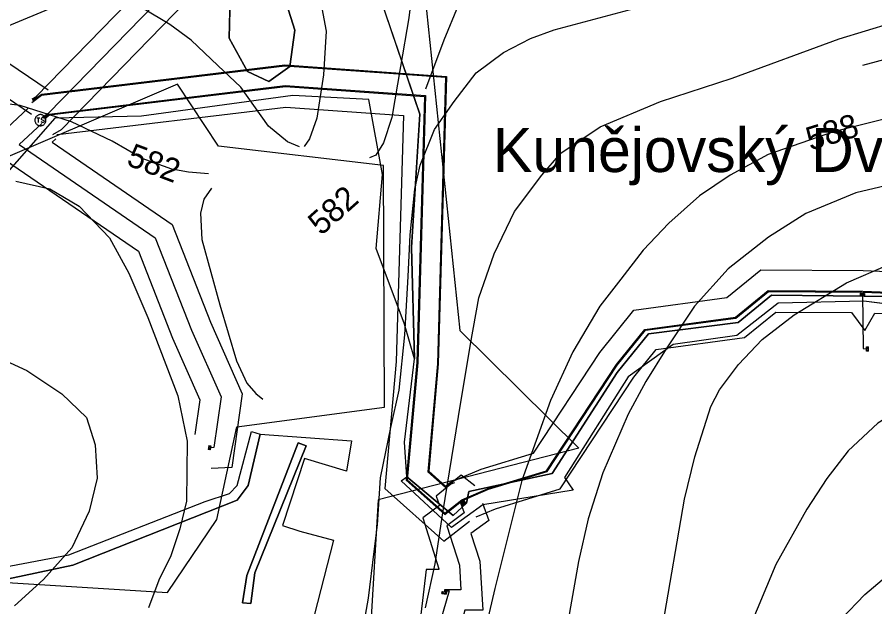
# Model space of a CAD drawing. Extents: x -709418 to -703832, y -1161719 to -1157826.
# Drawn here: x -706007.3 to -705715.8, y -1159436.9 to -1159236.4 of the extents above; entities that cross this region are included whole.
import ezdxf

# ---------------------------------------------------------------- set-up
doc = ezdxf.new("R2010")
doc.units = 0
for name, color, linetype in [('102_obvod PÚ', 7, 'Continuous'), ('105_místní názvy', 7, 'Continuous'), ('120_vrstevnice hlavní', 7, 'Continuous'), ('121_vrstevnice hlavní_popis', 7, 'Continuous'), ('122_vrstevnice základní', 7, 'Continuous'), ('124_vrstevnice doplňková', 7, 'Continuous'), ('206_TTP_KN', 7, 'Continuous'), ('207_lesní pozemek_KN', 7, 'Continuous'), ('208_vodní plocha_KN', 7, 'Continuous'), ('210_ostatní plocha_KN', 7, 'Continuous'), ('514 odvodnění - LPIS', 7, 'Continuous'), ('705_el VN nadzemní_E.ON', 7, 'Continuous'), ('708_el NN nadzemní a podzemní_ E.ON', 7, 'Continuous'), ('735_OP sítí TI', 7, 'Continuous')]:
    doc.layers.add(name, color=color, linetype=linetype)

# ---------------------------------------------------------------- blocks, each defined once
blk = doc.blocks.new('Elektro - Implicitní$0$NN6301')
for points in [[(0, -0.7), (-0.7, 0)], [(-0.7, -0.7), (-0.7, 0), (0.7, 0), (0.7, -0.7)], [(-0.7, -0.7), (0.7, -0.7)], [(0, -0.7), (0.7, 0)]]:
    blk.add_lwpolyline(points)
blk = doc.blocks.new('Elektro - Implicitní$0$NN6201')
for points in [[(0.75, 0), (-0.75, 0)], [(-0.75, 0), (-0.75, -0.75)], [(0.75, -0.75), (0.75, 0)], [(-0.75, -0.75), (0.75, -0.75)], [(0.37, -0.18), (-0.38, -0.18)], [(-0.38, -0.18), (-0.38, -0.56)], [(-0.38, -0.56), (0.37, -0.56)], [(0.32, -0.23), (-0.33, -0.23)], [(-0.33, -0.23), (-0.33, -0.51)], [(-0.33, -0.51), (0.32, -0.51)], [(0.27, -0.27), (-0.28, -0.27)], [(-0.28, -0.27), (-0.28, -0.46)], [(-0.28, -0.46), (0.27, -0.46)], [(0.23, -0.32), (-0.23, -0.32)], [(-0.23, -0.32), (-0.23, -0.42)], [(-0.23, -0.42), (0.23, -0.42)], [(-0.19, -0.37), (0.19, -0.37)], [(0.23, -0.42), (0.23, -0.32)], [(0.27, -0.46), (0.27, -0.27)], [(0.32, -0.51), (0.32, -0.23)], [(0.37, -0.56), (0.37, -0.18)]]:
    blk.add_lwpolyline(points)
blk = doc.blocks.new('Elektro - Implicitní$0$VN6101')
for points in [[(1.88, 0), (1.87, 0.2), (1.84, 0.39), (1.79, 0.58), (1.72, 0.77), (1.63, 0.94), (1.52, 1.11), (1.4, 1.26), (1.26, 1.4), (1.1, 1.53), (0.94, 1.63), (0.76, 1.72), (0.58, 1.8), (0.39, 1.85), (0.19, 1.88), (-0.01, 1.89), (-0.21, 1.88), (-0.4, 1.85), (-0.59, 1.8), (-0.78, 1.72), (-0.95, 1.63), (-1.12, 1.53), (-1.27, 1.4), (-1.41, 1.26), (-1.54, 1.11), (-1.64, 0.94), (-1.73, 0.77), (-1.8, 0.58), (-1.86, 0.39), (-1.89, 0.2), (-1.9, 0), (-1.89, -0.2), (-1.86, -0.39), (-1.8, -0.58), (-1.73, -0.77), (-1.64, -0.95), (-1.54, -1.11), (-1.41, -1.27), (-1.27, -1.41), (-1.12, -1.53), (-0.95, -1.64), (-0.78, -1.73), (-0.59, -1.8), (-0.4, -1.85), (-0.21, -1.88), (-0.01, -1.89), (0.19, -1.88), (0.39, -1.85), (0.58, -1.8), (0.76, -1.73), (0.94, -1.64), (1.1, -1.53), (1.26, -1.41), (1.4, -1.27), (1.52, -1.11), (1.63, -0.95), (1.72, -0.77), (1.79, -0.58), (1.84, -0.39), (1.87, -0.2), (1.88, 0)], [(-1.27, 0.78), (-0.26, 0.78)], [(-0.76, 0.78), (-0.76, -0.79)], [(1.19, 0.66), (0.94, 0.78), (0.62, 0.78), (0.37, 0.66), (0.24, 0.47), (0.24, 0.4), (0.37, 0.22), (1.12, -0.16), (1.25, -0.32), (1.25, -0.48), (1.12, -0.67), (0.87, -0.79), (0.62, -0.79), (0.49, -0.73), (0.24, -0.6)]]:
    blk.add_lwpolyline(points)

msp = doc.modelspace()

# ---------------------------------------------------------------- linework, layer by layer
at = {"layer": '102_obvod PÚ'}
for points in [[(-705697, -1159335.87), (-705719.47, -1159333.02), (-705748.66, -1159333.66), (-705762.68, -1159344.63), (-705784.3, -1159347.7), (-705799.57, -1159358.76), (-705821.27, -1159392.94), (-705818.34, -1159397.3), (-705848.97, -1159402.2), (-705859.61, -1159409.98), (-705876.73, -1159394.09), (-705874.81, -1159392.77), (-705875.66, -1159380.93), (-705872.26, -1159352.55), (-705875.66, -1159340.81), (-705885.23, -1159315.13), (-705883.08, -1159289.91), (-705887.72, -1159264.42), (-705913.62, -1159263.09), (-705965.07, -1159270.08), (-705994.54, -1159270.79), (-706026.1, -1159306.74)], [(-706011.83, -1159423.45), (-705989.7, -1159419.24), (-705943.39, -1159401.12), (-705935.11, -1159398.41), (-705932.54, -1159395.62), (-705927.67, -1159377.34), (-705924.68, -1159378.16), (-705893.67, -1159380.44), (-705895.35, -1159390.75), (-705909.62, -1159386.47), (-705917.13, -1159409.29), (-705911.21, -1159411.15), (-705899.79, -1159414.29), (-705907.41, -1159443.81)]]:
    msp.add_lwpolyline(points, dxfattribs=at)
at = {"layer": '120_vrstevnice hlavní'}
for points in [[(-705911.32, -1159280.49), (-705915.39, -1159278.85), (-705921.87, -1159273.51), (-705931.22, -1159260.27), (-705939.07, -1159252.87), (-705948.1, -1159244.26), (-705955.44, -1159238.91), (-705964.66, -1159233.39), (-705976.47, -1159226.8), (-705991.17, -1159221.76), (-706007.43, -1159218.77), (-706023.18, -1159216.97), (-706044.71, -1159212.98), (-706057.2, -1159208.98), (-706067.96, -1159202.41), (-706076.99, -1159194.86), (-706089.95, -1159181.95), (-706106.32, -1159167.99), (-706122.53, -1159156.1), (-706176.41, -1159124.39)], [(-705920.89, -1159130.94), (-705927.42, -1159134.16), (-705932.58, -1159138.07), (-705936.88, -1159143.02), (-705941.19, -1159148.99), (-705943.64, -1159159.6), (-705944.88, -1159166.27), (-705942.35, -1159175.54), (-705938.96, -1159181.2), (-705931.66, -1159190.07), (-705923.38, -1159197.5), (-705912.38, -1159210.82), (-705904.76, -1159227.81), (-705902.26, -1159241.18), (-705903.19, -1159256.08), (-705905.49, -1159270.8), (-705907.92, -1159277.81), (-705909.71, -1159280.39)], [(-705712.13, -1159293.77), (-705722.22, -1159296.11), (-705739.17, -1159303.21), (-705751.85, -1159311.17), (-705765.57, -1159321.96), (-705777.07, -1159334.72), (-705786.71, -1159349.19), (-705793.6, -1159360.35)], [(-705793.6, -1159360.35), (-705799.63, -1159371.43), (-705808.17, -1159391.34), (-705813.2, -1159407.03), (-705816.52, -1159421.54), (-705822.4, -1159454.99), (-705826.94, -1159475.29), (-705833.82, -1159493.97), (-705839.51, -1159505.05), (-705847.94, -1159517.13), (-705864.3, -1159540.23), (-705876.84, -1159554.18), (-705884.91, -1159561.82), (-705891.76, -1159565.72), (-705897.92, -1159567.91), (-705905.94, -1159567.36), (-705914.98, -1159564.58), (-705926.57, -1159558.89), (-705943.93, -1159550.62), (-705957.74, -1159545.94), (-705976.17, -1159542.78), (-705993.49, -1159540.84), (-706003.21, -1159538.91), (-706012.77, -1159536.13)]]:
    msp.add_lwpolyline(points, dxfattribs=at)
at = {"layer": '122_vrstevnice základní'}
for points in [[(-705942.27, -1159289.65), (-705949.06, -1159289.18), (-705954.71, -1159288.12), (-705964.81, -1159284.43), (-705975.03, -1159278.6), (-705988.86, -1159272.03), (-706006.3, -1159266.47), (-706021.69, -1159264.7), (-706042.23, -1159263.92), (-706057.28, -1159259.73), (-706069.56, -1159250.6), (-706078.89, -1159239.97), (-706091.82, -1159223.13), (-706108.76, -1159202.04), (-706126.31, -1159185.34), (-706138.07, -1159175.19), (-706151.03, -1159165.36), (-706162.8, -1159157.26), (-706183.11, -1159143.81), (-706199.72, -1159131.83)], [(-705872.14, -1159294.88), (-705870.29, -1159286.75), (-705865.44, -1159274.63), (-705858.72, -1159265.08), (-705851.31, -1159255.36), (-705842.04, -1159248.4), (-705832.78, -1159243.65), (-705824.72, -1159240.78), (-705783.97, -1159229.69), (-705747.1, -1159217), (-705732.87, -1159210.74), (-705719.49, -1159203.45), (-705705.95, -1159193.52)], [(-705872.76, -1159225.56), (-705874.16, -1159236.6), (-705876.98, -1159253.19), (-705879.99, -1159270.56), (-705882.77, -1159279.11), (-705885.36, -1159283.38), (-705887.48, -1159284.28)], [(-705868.54, -1159437.24), (-705865.2, -1159422.26), (-705862.55, -1159405), (-705857.23, -1159372.22), (-705853.17, -1159347.62), (-705850.36, -1159331.9), (-705845.18, -1159316.88), (-705838.27, -1159302.55), (-705828.97, -1159290.11), (-705822.44, -1159282.62), (-705809.15, -1159273.7), (-705788.59, -1159265.08), (-705764.27, -1159257.16), (-705727.83, -1159243.74), (-705710.02, -1159238.35)], [(-705713.05, -1159271.17), (-705729.82, -1159275.36), (-705752.02, -1159283.09), (-705764.88, -1159290.2), (-705775.34, -1159297.16), (-705785.73, -1159306.48), (-705794.49, -1159315.67), (-705802.06, -1159325.54), (-705809.29, -1159334.74), (-705818.4, -1159350.17), (-705826, -1159366.71), (-705835.7, -1159394.01), (-705844.92, -1159430.71), (-705851.98, -1159460.8)], [(-706007.7, -1159292.18), (-705996.25, -1159294.8), (-705986.18, -1159300.67), (-705975.9, -1159311.45), (-705969.29, -1159323.46), (-705962.86, -1159338.55), (-705952.68, -1159365.22), (-705949.5, -1159380.63), (-705949.73, -1159400.99), (-705952, -1159410.39), (-705955.12, -1159419.61), (-705959.1, -1159427.8), (-705962.71, -1159437.24)], [(-705941.22, -1159294.52), (-705943.81, -1159298.3), (-705944.99, -1159303.02), (-705944.52, -1159311.99), (-705938.39, -1159334.18), (-705932.72, -1159353.3), (-705929.19, -1159360.85), (-705926.12, -1159364.39), (-705923.76, -1159366.28)], [(-705889.52, -1159443.59), (-705887.93, -1159434.02), (-705885.97, -1159418.12), (-705884.87, -1159409), (-705883.77, -1159393.09), (-705880.29, -1159375.89), (-705877.49, -1159363.24), (-705875.51, -1159344.43), (-705874.34, -1159324.64), (-705873.75, -1159310.44), (-705872.14, -1159294.88)], [(-705787.84, -1159443.17), (-705780.41, -1159400.26), (-705776.97, -1159385.96), (-705771.54, -1159368.8), (-705768.54, -1159363.08), (-705762.1, -1159354.5), (-705754.09, -1159346.06), (-705743.22, -1159337.62), (-705725.35, -1159326.75), (-705711.19, -1159320.6)], [(-706022.78, -1159347.93), (-706004.04, -1159356.57), (-705992.11, -1159364.49), (-705983.77, -1159372.57), (-705980.73, -1159381.82), (-705980.08, -1159393.13), (-705982.87, -1159404.41), (-705988.75, -1159416.86), (-705998.38, -1159427.58), (-706008.17, -1159436.6)], [(-705907.69, -1159631.37), (-705902.54, -1159634.66), (-705897.39, -1159636.95), (-705892.24, -1159638.09), (-705885.95, -1159637.81), (-705876.8, -1159635.09), (-705868.79, -1159630.37), (-705859.78, -1159623.08), (-705827.6, -1159585.47), (-705816.59, -1159571.31), (-705787.41, -1159536.13), (-705780.26, -1159525.26), (-705763.39, -1159493.22), (-705747.08, -1159465.19), (-705735.21, -1159449.46), (-705719.2, -1159432.73), (-705711.76, -1159426.44)]]:
    msp.add_lwpolyline(points, dxfattribs=at)
at = {"layer": '124_vrstevnice doplňková'}
for points in [[(-705725.91, -1159189.13), (-705746.65, -1159196.9), (-705764.47, -1159200.23), (-705780.05, -1159201.52), (-705796.64, -1159202.68), (-705809.13, -1159202.45), (-705818.03, -1159202.58), (-705825.23, -1159203.74), (-705832.42, -1159205.07), (-705841, -1159209.82), (-705846.85, -1159215.27), (-705852.88, -1159224.31), (-705857.37, -1159232.5), (-705862.22, -1159244.29), (-705868.46, -1159260.86)], [(-705565.05, -1159341.43), (-705581.05, -1159326.64), (-705591.93, -1159315.65), (-705614.21, -1159292.34), (-705628.84, -1159278.25), (-705641.9, -1159267.15), (-705654.68, -1159258.53), (-705663.04, -1159254.73), (-705670.38, -1159252.3), (-705681.48, -1159249.51), (-705696.98, -1159248.48), (-705706.04, -1159249.12), (-705719.91, -1159252.81)], [(-705599.78, -1159394.54), (-705612.22, -1159388.97), (-705632.24, -1159382.53), (-705660.7, -1159367.8), (-705671.43, -1159364.22), (-705683.16, -1159363.08), (-705695.17, -1159365.08), (-705705.47, -1159368.8), (-705714.76, -1159374.52), (-705724.77, -1159383.82), (-705732.07, -1159393.26), (-705738.93, -1159403.7), (-705749.37, -1159422.57), (-705762.1, -1159452.89), (-705769.54, -1159468.05), (-705776.97, -1159481.35)]]:
    msp.add_lwpolyline(points, dxfattribs=at)
at = {"layer": '206_TTP_KN'}
for p, q in [((-705870.43, -1159269.46), (-705885.13, -1159226.22)), ((-705873.26, -1159314.73), (-705870.43, -1159269.46)), ((-705872.26, -1159352.55), (-705873.26, -1159314.73)), ((-705750.92, -1159330.91), (-705762.23, -1159340.23)), ((-705698.36, -1159331.52), (-705750.92, -1159330.91)), ((-705762.23, -1159340.23), (-705792.64, -1159344.07)), ((-705792.64, -1159344.07), (-705803.32, -1159357.25)), ((-705875.66, -1159380.93), (-705872.26, -1159352.55)), ((-705803.32, -1159357.25), (-705825.47, -1159391.57)), ((-705874.81, -1159392.77), (-705875.66, -1159380.93)), ((-705859.15, -1159405.84), (-705874.81, -1159392.77)), ((-705825.47, -1159391.57), (-705853.73, -1159397.71)), ((-705853.73, -1159397.71), (-705854.59, -1159401.7)), ((-705854.59, -1159401.7), (-705859.15, -1159405.84))]:
    msp.add_line(p, q, dxfattribs=at)
for points in [[(-706044.43, -1159208.57), (-705981.99, -1159212.78), (-705930.01, -1159198.72), (-705927.86, -1159198.62), (-705923.04, -1159200.26), (-705909.51, -1159206.01), (-705885.13, -1159226.22), (-705870.43, -1159269.46), (-705873.26, -1159314.73), (-705872.26, -1159352.55), (-705875.66, -1159340.81), (-705885.23, -1159315.13), (-705883.08, -1159289.91), (-705887.72, -1159264.42), (-705913.62, -1159263.09), (-705965.07, -1159270.08), (-705994.54, -1159270.79), (-706026.1, -1159306.74)], [(-705935.28, -1159243.55), (-705929.01, -1159254.91), (-705921.74, -1159258.27), (-705914.6, -1159253.2), (-705912.92, -1159240.82), (-705920.77, -1159215.99), (-705934.47, -1159210.14), (-705935.28, -1159243.55)], [(-706012.35, -1159427.86), (-705988.41, -1159422.8), (-705932.54, -1159400.6), (-705928.79, -1159395.61), (-705924.68, -1159378.16), (-705893.67, -1159380.44), (-705895.35, -1159390.75), (-705909.62, -1159386.47), (-705917.13, -1159409.29), (-705911.21, -1159411.15), (-705899.79, -1159414.29), (-705907.41, -1159443.81), (-705893.49, -1159460.29), (-705896.2, -1159495.31), (-705863.59, -1159499.24), (-705851.07, -1159508.05), (-705879.34, -1159507.61), (-705899.07, -1159504.32), (-705921.8, -1159545.59), (-705936.61, -1159541.97), (-705940.02, -1159541.97), (-705949.89, -1159558.03), (-705989.43, -1159577.62), (-706014.19, -1159551.97)], [(-705930.68, -1159435.6), (-705927.86, -1159435.82), (-705926.47, -1159425.33), (-705909.02, -1159382.12), (-705911.79, -1159381.14), (-705929.27, -1159426.24), (-705930.68, -1159435.6)]]:
    msp.add_lwpolyline(points, dxfattribs=at)
at = {"layer": '207_lesní pozemek_KN'}
for p, q in [((-705935.28, -1159243.55), (-705934.47, -1159210.14)), ((-705920.77, -1159215.99), (-705912.92, -1159240.82)), ((-705912.92, -1159240.82), (-705914.6, -1159253.2)), ((-705929.01, -1159254.91), (-705935.28, -1159243.55)), ((-705914.6, -1159253.2), (-705921.74, -1159258.27)), ((-705921.74, -1159258.27), (-705929.01, -1159254.91))]:
    msp.add_line(p, q, dxfattribs=at)
at = {"layer": '208_vodní plocha_KN'}
for p, q in [((-705929.27, -1159426.24), (-705911.79, -1159381.14)), ((-705911.79, -1159381.14), (-705909.02, -1159382.12)), ((-705909.02, -1159382.12), (-705926.47, -1159425.33)), ((-705926.47, -1159425.33), (-705927.86, -1159435.82)), ((-705930.68, -1159435.6), (-705929.27, -1159426.24)), ((-705927.86, -1159435.82), (-705930.68, -1159435.6))]:
    msp.add_line(p, q, dxfattribs=at)
at = {"layer": '210_ostatní plocha_KN'}
for p, q in [((-705762.23, -1159340.23), (-705750.92, -1159330.91)), ((-705750.92, -1159330.91), (-705698.36, -1159331.52)), ((-705748.66, -1159333.66), (-705762.68, -1159344.63)), ((-705719.47, -1159333.02), (-705748.66, -1159333.66)), ((-705697, -1159335.87), (-705719.47, -1159333.02)), ((-705792.64, -1159344.07), (-705762.23, -1159340.23)), ((-705803.32, -1159357.25), (-705792.64, -1159344.07)), ((-705762.68, -1159344.63), (-705784.3, -1159347.7)), ((-705784.3, -1159347.7), (-705799.57, -1159358.76)), ((-705825.47, -1159391.57), (-705803.32, -1159357.25)), ((-705799.57, -1159358.76), (-705821.27, -1159392.94)), ((-705932.54, -1159395.62), (-705927.67, -1159377.34)), ((-705924.68, -1159378.16), (-705928.79, -1159395.61)), ((-705927.67, -1159377.34), (-705924.68, -1159378.16)), ((-705876.73, -1159394.09), (-705874.81, -1159392.77)), ((-705874.81, -1159392.77), (-705859.15, -1159405.84)), ((-705853.73, -1159397.71), (-705825.47, -1159391.57)), ((-705821.27, -1159392.94), (-705818.34, -1159397.3)), ((-705935.11, -1159398.41), (-705932.54, -1159395.62)), ((-705928.79, -1159395.61), (-705932.54, -1159400.6)), ((-705859.61, -1159409.98), (-705876.73, -1159394.09)), ((-705943.39, -1159401.12), (-705935.11, -1159398.41)), ((-705854.59, -1159401.7), (-705853.73, -1159397.71)), ((-705818.34, -1159397.3), (-705848.97, -1159402.2)), ((-705989.7, -1159419.24), (-705943.39, -1159401.12)), ((-705932.54, -1159400.6), (-705988.41, -1159422.8)), ((-705859.15, -1159405.84), (-705854.59, -1159401.7)), ((-705848.97, -1159402.2), (-705859.61, -1159409.98)), ((-706011.83, -1159423.45), (-705989.7, -1159419.24)), ((-705988.41, -1159422.8), (-706012.35, -1159427.86))]:
    msp.add_line(p, q, dxfattribs=at)
at = {"layer": '514 odvodnění - LPIS'}
for points in [[(-706013.42, -1159240.57), (-705972.72, -1159223.59), (-705903.2, -1159210), (-705872.08, -1159196), (-705856.8, -1159342.91), (-705816.39, -1159382.97), (-705884.59, -1159400.56), (-705887.17, -1159444.28), (-705898.86, -1159471.82), (-705898.18, -1159492.12), (-705844.9, -1159501.19), (-705815.12, -1159494.2), (-705796.03, -1159508.47), (-705795.12, -1159533.4), (-705833.3, -1159552.97), (-705873.25, -1159615.85), (-705852.77, -1159626.96)], [(-706045.27, -1159426.48), (-705956.22, -1159432.07), (-705939.45, -1159407.17), (-705932.68, -1159375.72), (-705882.43, -1159369.07), (-705882.76, -1159286.88), (-705938.89, -1159280.29), (-705952.81, -1159259.2), (-706025.68, -1159290.32)]]:
    msp.add_lwpolyline(points, dxfattribs=at)
at = {"layer": '705_el VN nadzemní_E.ON'}
msp.add_lwpolyline([(-706154.57, -1159165.65), (-706107.37, -1159197.95), (-706053.17, -1159234.98), (-706002.39, -1159269.41)], dxfattribs=at)
at = {"layer": '708_el NN nadzemní a podzemní_ E.ON'}
for points in [[(-705998.69, -1159270.29), (-705996.6, -1159269.07), (-705928.93, -1159199.48), (-705923.07, -1159193.55)], [(-705998.34, -1159270.56), (-705996.46, -1159269.35), (-705916.15, -1159259.71), (-705868.53, -1159263.09), (-705871.13, -1159353.88), (-705874.71, -1159393.73), (-705861.95, -1159405.09), (-705856.18, -1159400.51), (-705847.18, -1159396.68), (-705827.37, -1159390.62), (-705803.57, -1159354.56), (-705793.93, -1159342.57), (-705763.13, -1159338.42), (-705752, -1159329.36), (-705719.85, -1159329.61), (-705699.1, -1159330.4)], [(-705998.06, -1159270.96), (-705996.33, -1159269.64), (-705916.14, -1159260.01), (-705868.84, -1159263.37), (-705871.43, -1159353.86), (-705875.02, -1159393.85), (-705861.96, -1159405.48), (-705856.31, -1159400.99), (-705856.03, -1159401.21)], [(-705998.89, -1159272.62), (-706006.61, -1159279.76), (-705960.34, -1159311.43), (-705948.06, -1159342.84), (-705937.98, -1159365.47), (-705940.44, -1159382.79), (-705941.56, -1159382.83)], [(-705855.93, -1159401.12), (-705855.92, -1159400.72), (-705847.08, -1159396.96), (-705827.18, -1159390.88), (-705803.33, -1159354.74), (-705793.77, -1159342.85), (-705763.01, -1159338.71), (-705751.89, -1159329.66), (-705720.23, -1159329.92), (-705719.92, -1159330.33), (-705719.68, -1159329.92), (-705699.16, -1159330.7), (-705641.6, -1159352.79), (-705635.28, -1159364.66), (-705634.08, -1159366.04), (-705634.52, -1159366.43)], [(-705719.92, -1159330.33), (-705719.74, -1159349.05), (-705718.6, -1159349.24)], [(-705851.28, -1159406.35), (-705844.68, -1159403.55), (-705822.73, -1159396.84), (-705797.67, -1159358.87), (-705790.07, -1159349.41), (-705760.12, -1159345.38), (-705749.43, -1159336.68), (-705723.73, -1159336.89), (-705719.18, -1159342.92), (-705715.76, -1159337.07), (-705700.59, -1159337.65), (-705646.55, -1159358.39), (-705641.25, -1159368.33)], [(-705856.13, -1159401.3), (-705856.42, -1159401.41), (-705856.62, -1159401.57), (-705855.37, -1159405), (-705861.25, -1159409.33), (-705856.99, -1159422.71), (-705856.47, -1159431.11), (-705862.02, -1159431.18), (-705862.09, -1159431.76), (-705861.62, -1159431.53), (-705860.49, -1159431.53), (-705864.74, -1159446.27), (-705864.31, -1159446.15), (-705863.92, -1159446.64), (-705856.05, -1159452.81), (-705850.62, -1159487.97), (-705848.79, -1159488.79)]]:
    msp.add_lwpolyline(points, dxfattribs=at)
at = {"layer": '735_OP sítí TI'}
for points in [[(-706148.93, -1159157.4), (-706101.72, -1159189.7), (-706047.54, -1159226.71), (-705996.77, -1159261.14)], [(-706002.22, -1159264.24), (-706000.95, -1159263.5), (-705933.93, -1159194.58), (-705928.04, -1159188.63)], [(-705995.17, -1159276.34), (-705992.25, -1159274.63), (-705923.93, -1159204.38), (-705918.09, -1159198.47)], [(-706002.3, -1159265.39), (-705999.06, -1159262.92), (-705916.31, -1159252.98), (-705861.65, -1159256.86), (-705864.44, -1159354.27), (-705867.73, -1159390.97), (-705861.7, -1159396.34), (-705856.33, -1159392.07), (-705851.71, -1159395.71)], [(-706002.14, -1159264.68), (-705998.9, -1159262.6), (-705916.32, -1159252.68), (-705861.34, -1159256.58), (-705864.14, -1159354.29), (-705867.42, -1159390.84), (-705861.69, -1159395.94), (-705859.79, -1159394.43), (-705849.58, -1159390.09), (-705831.83, -1159384.67), (-705809.23, -1159350.43), (-705797.63, -1159336), (-705766.02, -1159331.75), (-705754.46, -1159322.34), (-705719.69, -1159322.61), (-705697.67, -1159323.45)], [(-706003.64, -1159267.48), (-706017.81, -1159280.58), (-705966.07, -1159315.99), (-705954.52, -1159345.54), (-705945.19, -1159366.48), (-705946.87, -1159378.27)], [(-705993.82, -1159276.53), (-705993.6, -1159276.36), (-705915.97, -1159267.04), (-705876.03, -1159269.88), (-705878.42, -1159353.45), (-705882.31, -1159396.73), (-705862.22, -1159414.62), (-705853.59, -1159407.77)], [(-705994.14, -1159277.76), (-705995.41, -1159278.94), (-705954.61, -1159306.87), (-705941.6, -1159340.14), (-705930.77, -1159364.46), (-705934.33, -1159389.58), (-705941.31, -1159389.83)], [(-705858.61, -1159394.76), (-705859.93, -1159395.26), (-705864.92, -1159399.24), (-705863.74, -1159402.47), (-705869.44, -1159406.67), (-705863.92, -1159424.01), (-705863.91, -1159424.2), (-705868.24, -1159424.26), (-705870.08, -1159439.51), (-705874.94, -1159456.38), (-705866.01, -1159453.89), (-705862.55, -1159456.61), (-705856.96, -1159492.8), (-705851.65, -1159495.18)], [(-705849.14, -1159401.65), (-705847, -1159407.53), (-705853.06, -1159411.99), (-705850.06, -1159421.41), (-705849.03, -1159438.02), (-705855.1, -1159438.09), (-705856.64, -1159443.45), (-705849.55, -1159449.01), (-705844.23, -1159483.48)]]:
    msp.add_lwpolyline(points, dxfattribs=at)

# ---------------------------------------------------------------- block references
at = {"layer": '705_el VN nadzemní_E.ON'}
msp.add_blockref('Elektro - Implicitní$0$VN6101', (-705999.38, -1159271.45), dxfattribs=at)
at = {"layer": '708_el NN nadzemní a podzemní_ E.ON'}
for name, p, rotation in [('Elektro - Implicitní$0$NN6301', (-705719.92, -1159330.33), -1.0939640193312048), ('Elektro - Implicitní$0$NN6301', (-705718.6, -1159349.24), 88.84892771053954), ('Elektro - Implicitní$0$NN6301', (-705941.56, -1159382.83), -97.57637780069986), ('Elektro - Implicitní$0$NN6201', (-705855.95, -1159401.31), 40.00534449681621), ('Elektro - Implicitní$0$NN6301', (-705862.09, -1159431.76), -8.891969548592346)]:
    msp.add_blockref(name, p, dxfattribs=dict(at, rotation=rotation))

# ---------------------------------------------------------------- texts
at = {"layer": '105_místní názvy'}
msp.add_text('Kunějovský Dvůr', height=15, dxfattribs=at).set_placement((-705845.56, -1159289.08))
at = {"layer": '121_vrstevnice hlavní_popis'}
for s, rotation, p in [('588', 17.1112, (-705737.67, -1159281.91)), ('582', 339.3617, (-705970.52, -1159286.61)), ('582', 41.7694, (-705903.96, -1159310.95))]:
    msp.add_text(s, height=8, rotation=rotation, dxfattribs=at).set_placement(p)

doc.saveas('drawing.dxf')
